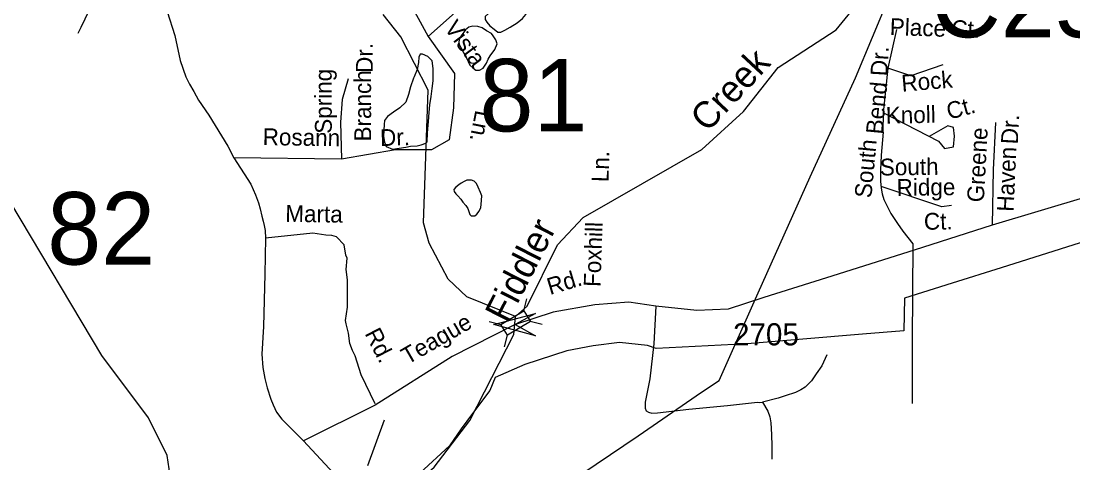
# Model space of a CAD drawing. Extents: x 1547597 to 1699558, y 810033 to 920809.
# Drawn here: x 1638672 to 1644617, y 833780 to 836281 of the extents above; entities that cross this region are included whole.
import ezdxf

# ---------------------------------------------------------------- set-up
doc = ezdxf.new("R2010")
doc.units = 0
for name, color, linetype in [('Exist Boundary Political City Limit New', 7, 'Continuous'), ('Exist Hydrographic Creek Single Shore', 7, 'Continuous'), ('Exist Hydrographic Misc Water Feature', 7, 'Continuous'), ('Exist Road Non-System Type 51', 7, 'Continuous'), ('Exist Road Non-System Type 51 Label', 7, 'Continuous'), ('Exist Road Secondary Structure Culvert Number Label', 7, 'Continuous'), ('Exist Road Secondary Structure Standard Bridge Attributed CELL', 7, 'Continuous'), ('Exist Road Secondary Structure Standard Bridge CELL', 7, 'Continuous'), ('Exist Road Secondary Structure Standard Bridge Number Label', 7, 'Continuous'), ('Exist Road Secondary Type 51 Attributed', 7, 'Continuous'), ('Exist Road Secondary Type 51 Number Label', 7, 'Continuous'), ('Exist Utilities Electrical Transmission Line', 7, 'Continuous'), ('Map Preparation Boundary City Limit Buffer Line', 7, 'Continuous'), ('Old_Level_32', 7, 'Continuous')]:
    doc.layers.add(name, color=color, linetype=linetype)

msp = doc.modelspace()

# ---------------------------------------------------------------- linework, layer by layer
at = {"layer": 'Exist Boundary Political City Limit New'}
msp.add_lwpolyline([(1644694, 835037), (1644210.2, 834884.9), (1643933.1, 834797.7), (1643663.7, 834713), (1643661.6, 834528), (1643427.6, 834508), (1642776.2, 834455), (1642260.5, 834428), (1642211.5, 834444), (1642054.4, 834461.8), (1641905.4, 834442.2), (1641756.3, 834413.8), (1641519, 834336.9), (1641351.4, 834263.7), (1641321.3, 834190.5), (1641223.4, 834060.8), (1641159.8, 833972.7), (1641093.8, 833877.2), (1640925, 833723)], dxfattribs=at)
at = {"layer": 'Exist Hydrographic Creek Single Shore'}
for points in [[(1639978, 832883.6), (1639649, 833221.8), (1639558.9, 833407.4), (1639497.9, 833822.3), (1639391.9, 834034.6), (1639128.9, 834387.8), (1638614, 835251.7), (1638408.9, 835538.2), (1638123, 836016.7), (1637835, 836311.4), (1637746, 836497.1), (1637697.9, 836672), (1637255, 837344.1), (1637166.9, 837644.6), (1636985.9, 837838.7)], [(1641466, 834609.6), (1641533, 834667.3), (1641704, 835015), (1641848, 835169.7), (1642519, 835553.3), (1642755, 835768.4), (1642950, 836017.2), (1643278.1, 836230.5), (1643532, 836543.8), (1643685, 836859), (1643787, 836948.9), (1643887.1, 836989.5), (1644672, 837055.7)], [(1641466, 834609.6), (1641192, 834720.1), (1641085, 834820.9), (1640979, 835023.2), (1640946.9, 835138.7), (1640973, 835889.9), (1640818, 836191.8), (1640719, 836318.5)], [(1640695.4, 833463.4), (1640804, 833582.4), (1641006, 833755.6), (1641209, 834020.6), (1641457, 834507.9), (1641466, 834609.6)]]:
    msp.add_lwpolyline(points, dxfattribs=at)
at = {"layer": 'Exist Hydrographic Misc Water Feature'}
for points in [[(1641401.7, 836372), (1641371.5, 836355.6), (1641337.8, 836341.7), (1641313.5, 836323.1), (1641295.4, 836306.3), (1641295.6, 836289.8), (1641304.4, 836275), (1641321.4, 836254.5), (1641345.6, 836234.6), (1641366.4, 836217.3), (1641383.5, 836217.7), (1641406.4, 836230), (1641436.9, 836246.4), (1641476.1, 836270), (1641505.7, 836295.5), (1641523.7, 836317.9), (1641530.7, 836338.9), (1641530.4, 836371.7), (1641516.9, 836384.4), (1641493.9, 836393.1), (1641470.8, 836392), (1641435.1, 836382), (1641401.7, 836372)], [(1641202.2, 836245.6), (1641182.8, 836230.7), (1641159.2, 836196.8), (1641148, 836175.8), (1641146.7, 836158.9), (1641149.8, 836142.3), (1641162.3, 836120.3), (1641174.5, 836099), (1641186.6, 836076.3), (1641198.8, 836052.4), (1641208, 836030.8), (1641224.4, 836015.1), (1641241.9, 836003.2), (1641262.2, 836003), (1641284.2, 836014), (1641303, 836042.8), (1641311.2, 836065.6), (1641322.4, 836084.7), (1641349.9, 836119.8), (1641362.7, 836151.6), (1641355.8, 836174.7), (1641340.3, 836196.3), (1641329.9, 836209.3), (1641302.2, 836226.2), (1641277.6, 836241.6), (1641253.9, 836250.2), (1641224.6, 836251.3), (1641202.2, 836245.6)], [(1640958.9, 835590.5), (1640967.8, 835597.9), (1640969.3, 835648.9), (1640973.9, 835713), (1640978.4, 835764), (1640982, 835805.7), (1640990.3, 835854.3), (1640995.5, 835898.4), (1641000.7, 835941.6), (1641000.8, 836012.8), (1640994.3, 836054.6), (1640970.4, 836081), (1640941.4, 836094), (1640927.5, 836093.4), (1640919.6, 836076.5), (1640917.6, 836045.6), (1640910.9, 836006.2), (1640893.3, 835965.9)], [(1640893.3, 835965.9), (1640889.5, 835956.9), (1640873.4, 835908.5), (1640862, 835865.3), (1640846, 835822.2), (1640811.6, 835790.1), (1640775.8, 835765.1), (1640743, 835740), (1640725.7, 835717), (1640723.1, 835695.4), (1640721.2, 835663.7), (1640720.8, 835626.6), (1640725, 835595.5), (1640735.5, 835570.7), (1640770.1, 835555.6), (1640808.8, 835562), (1640846.9, 835566.9), (1640873.2, 835572.8), (1640910.3, 835573.8), (1640933.6, 835580.5), (1640958.9, 835590.5)], [(1641190.5, 835379.8), (1641176.9, 835373.1), (1641158.5, 835363.7), (1641145.5, 835353.3), (1641129.5, 835339.9), (1641117.1, 835327.2), (1641120.3, 835315.6), (1641129.4, 835302.3), (1641139.9, 835291.6), (1641157.5, 835273.5), (1641168.8, 835256.4), (1641185.1, 835237.1), (1641196.2, 835219.1), (1641202.5, 835202.5), (1641207.7, 835185.9), (1641216.5, 835177.8), (1641235.6, 835178.2), (1641248.1, 835187), (1641260.5, 835205), (1641269.7, 835224.7), (1641272.9, 835243.2), (1641275.1, 835290.8), (1641268.7, 835311.3), (1641255.2, 835341), (1641245.2, 835360.9), (1641233.4, 835374.7), (1641218.3, 835381.1), (1641190.5, 835379.8)]]:
    msp.add_lwpolyline(points, dxfattribs=at)
at = {"layer": 'Exist Road Non-System Type 51'}
for p, q in [((1643619.5, 836233), (1643569.7, 836014.9)), ((1643569.7, 836014.9), (1643543.8, 835761.9)), ((1643700.5, 835971.3), (1643569.7, 836014.9)), ((1643569.7, 836014.9), (1643575.9, 836008.7)), ((1643881, 836033.6), (1643700.5, 835971.3)), ((1640519.7, 835953.4), (1640485.7, 835835.9)), ((1640485.7, 835835.9), (1640476.4, 835709)), ((1643544.8, 835651.5), (1643545.6, 835761)), ((1643545.6, 835761), (1643856.1, 835600.6)), ((1640476.4, 835709), (1640483.2, 835498.9)), ((1643909.8, 835688.6), (1643804.8, 835627.1)), ((1643941, 835679.2), (1643909.8, 835688.6)), ((1643947.2, 835629.4), (1643941, 835679.2)), ((1643856.1, 835600.6), (1643891.2, 835560.1)), ((1643941, 835569.4), (1643947.2, 835629.4)), ((1643891.2, 835560.1), (1643941, 835569.4)), ((1643874.8, 835229.8), (1643532.3, 835344.1)), ((1643930.9, 835236.1), (1643874.8, 835229.8))]:
    msp.add_line(p, q, dxfattribs=at)
for points in [[(1640973.3, 836193.2), (1641486.3, 836654.2)], [(1639487.8, 836437.3), (1639269.6, 836415.9), (1639167.8, 836415.6), (1639139.7, 836414), (1639115.6, 836408.5), (1639097.4, 836398.6), (1639079.1, 836377), (1639064.8, 836359.3), (1639031.8, 836291.7), (1639009, 836244.1), (1638992.5, 836210.5)], [(1640849.8, 836418.9), (1640973.3, 836193.2), (1641120.6, 835984), (1641115.8, 835789.2), (1641092.1, 835608.6), (1640992.3, 835551.5), (1640788.1, 835551.5), (1640483.2, 835498.9)], [(1639498.1, 836334), (1639540.1, 836198.6), (1639570.4, 836058), (1639603.5, 835965.3), (1639622.8, 835924), (1639647.6, 835882.6), (1639675.1, 835833), (1639733, 835747.6), (1639840.4, 835572.8), (1639875.2, 835506.3)], [(1644179.4, 835707.3), (1644165, 835439.6), (1644160.3, 835124.7)], [(1643544.8, 835651.5), (1643532.7, 835521.7), (1643529.4, 835437.7), (1643528.3, 835373.7), (1643533.7, 835335.6), (1643539.3, 835303.7), (1643548.7, 835271.4), (1643560.3, 835245.2), (1643587.4, 835190.8), (1643624.5, 835134.2), (1643655.7, 835091.8), (1643712.5, 835020.8)], [(1639875.2, 835506.3), (1639970.4, 835357.4), (1639996.3, 835296.9), (1640013.6, 835251.8), (1640024, 835219), (1640032.6, 835175.7), (1640039.6, 835148), (1640046.5, 835123.7), (1640051.7, 835096), (1640052.5, 835051.8)], [(1640483.2, 835498.9), (1639875.2, 835506.3)], [(1640052.5, 835051.8), (1640049.8, 834847.8), (1640041.5, 834552.8), (1640033.3, 834395.1), (1640038.8, 834320.7), (1640049.8, 834257.3), (1640063.6, 834204.9), (1640082.9, 834141.5), (1640096.6, 834108.4), (1640115.9, 834067.1), (1640146.2, 834028.5), (1640187.5, 833987.1), (1640223.4, 833951.3), (1640268.9, 833905.8)], [(1640673.8, 834114.2), (1640593, 834279.6), (1640560.3, 834385.6), (1640544.9, 834415.8), (1640530.6, 834456), (1640523.2, 834514.8), (1640509.7, 834567.1), (1640506.1, 834587.1), (1640515.9, 834661.8), (1640515.9, 834739), (1640515.9, 834816.2), (1640508.5, 834875), (1640514.6, 834939.6), (1640506.9, 834956.5), (1640497.5, 835014.7), (1640455.4, 835060.3), (1640427.5, 835066.7), (1640394.7, 835069.8), (1640321.3, 835080.8), (1640052.5, 835051.8)], [(1643712.5, 835020.8), (1643707.7, 834470.8), (1643707.9, 834116.8)], [(1642259.1, 834668.2), (1642248.1, 834455), (1642226, 834256.6), (1642198.9, 834125), (1642198.4, 834091), (1642204, 834074.9), (1642217.9, 834066.8), (1642235.8, 834062.5), (1642267.9, 834064), (1642446.2, 834085), (1642664.3, 834105.6), (1642834.6, 834124.9), (1642846.6, 834122.7), (1642862.4, 834124.4)], [(1643226.6, 834392.5), (1643197.5, 834329.1), (1643165, 834283.5), (1643138.2, 834244), (1643103.6, 834208.5), (1643079.5, 834193), (1643049.2, 834179.4), (1642991, 834160.4), (1642950.9, 834147), (1642862.4, 834124.4)], [(1642862.4, 834124.4), (1642891.6, 834073.9), (1642903.1, 834041.7), (1642908.7, 834007.8), (1642913.5, 833941.6), (1642914.4, 833875.6), (1642915.3, 833801.5)], [(1640268.9, 833905.8), (1640486.9, 833669.7), (1640634.8, 833428.4)]]:
    msp.add_lwpolyline(points, dxfattribs=at)
at = {"layer": 'Exist Road Secondary Structure Standard Bridge Attributed CELL'}
msp.add_lwpolyline([(1641578.4, 834500.3), (1641342.9, 834563.4), (1641578.4, 834626.5), (1641464.8, 834563.4)], close=True, dxfattribs=at)
at = {"layer": 'Exist Road Secondary Structure Standard Bridge CELL'}
for p, q in [((1641513.8, 834641.2), (1641530.5, 834708.2)), ((1641317.2, 834580.4), (1641384.1, 834563.7)), ((1641549.4, 834582.1), (1641616.3, 834565.4)), ((1641403.8, 834436.3), (1641420.5, 834503.2)), ((1640724, 834022.5), (1640629.6, 833763.1))]:
    msp.add_line(p, q, dxfattribs=at)
msp.add_lwpolyline([(1641384.1, 834563.7), (1641513.7, 834641.5), (1641550, 834581), (1641420.5, 834503.2)], close=True, dxfattribs=at)
at = {"layer": 'Exist Road Secondary Type 51 Attributed'}
for points in [[(1645615.6, 835673.6), (1645150.1, 835446.8), (1645010.6, 835388), (1644694.8, 835285.1), (1644160.3, 835124.7), (1643719.7, 834985), (1643223.9, 834827), (1642869.8, 834717), (1642667.8, 834650.8), (1642491.5, 834643.5), (1642259.1, 834668.2), (1642106.1, 834689.3), (1641914.8, 834675.1), (1641679.2, 834632.6), (1641460, 834561)], [(1641460, 834561), (1641107.3, 834382.3), (1640673.7, 834107), (1640268.9, 833905.8)]]:
    msp.add_lwpolyline(points, dxfattribs=at)
at = {"layer": 'Exist Utilities Electrical Transmission Line'}
msp.add_lwpolyline([(1638715.4, 831642.6), (1639001.1, 831798.9), (1639250.9, 831957.7), (1639654.2, 832238.7), (1640105.9, 832544.9), (1640632, 832902.2), (1641160.1, 833257.3), (1641684.4, 833612.6), (1642160.2, 833934.5), (1642516.9, 834180), (1642617.8, 834246.6), (1642837.9, 834741.8), (1643132, 835398.2), (1643386.9, 835958.9), (1643675.7, 836651.2), (1643916.7, 837224.2), (1644162.1, 837819), (1644374.7, 838344.3), (1644719.4, 839206)], dxfattribs=at)
at = {"layer": 'Map Preparation Boundary City Limit Buffer Line'}
msp.add_lwpolyline([(1644694, 835037), (1644210.2, 834884.9), (1643933.1, 834797.7), (1643663.7, 834713), (1643661.6, 834528), (1643427.6, 834508), (1642776.2, 834455), (1642260.5, 834428), (1642211.5, 834444), (1642054.4, 834461.8), (1641905.4, 834442.2), (1641756.3, 834413.8), (1641519, 834336.9), (1641351.4, 834263.7), (1641321.3, 834190.5), (1641223.4, 834060.8), (1641159.8, 833972.7), (1641093.8, 833877.2), (1640925, 833723)], dxfattribs=at)

# ---------------------------------------------------------------- texts
at = {"layer": 'Exist Road Non-System Type 51 Label'}
for s, rotation, p in [('Vista', 306.76476, (1641059.8, 836240.2)), ('Place', 358.04608, (1643580.2, 836202)), ('Ct.', 358.04608, (1643928.4, 836191.7)), ('Dr.', 90, (1640659.7, 835987.3)), ('Dr.', 86.76519, (1643566.9, 835966.9)), ('Spring', 90, (1640427.9, 835643.1)), ('Rock', 4.83764, (1643651.1, 835880.4)), ('Branch', 90, (1640650.2, 835599.5)), ('Bend', 84.69984, (1643540.9, 835637)), ('Ct.', 15.26606, (1643916.7, 835721.6)), ('Ln.', 258.99416, (1641240.2, 835780.5)), ('Knoll', 1.19436, (1643559.7, 835699.7)), ('Dr.', 86.91136, (1644304.4, 835581.4)), ('Rosann', 359.10202, (1640036.7, 835578.9)), ('Dr.', 2.0845, (1640702.1, 835572.8)), ('Greene', 86.91136, (1644112.7, 835253.2)), ('South', 84.69984, (1643477.1, 835276.2)), ('Ln.', 88.07626, (1641991.4, 835368)), ('Haven', 87.45437, (1644281, 835200.2)), ('South', 0.69078, (1643525.8, 835406.6)), ('Ridge', 0.69078, (1643620.7, 835291.3)), ('Marta', 359.11539, (1640164.5, 835144.7)), ('Ct.', 0.69078, (1643774.8, 835099.6)), ('Foxhill', 88.07626, (1641946.4, 834775.1)), ('Rd.', 16.75971, (1641660.9, 834730.1)), ('Teague', 29.98693, (1640855.9, 834334.4)), ('Rd.', 297.06691, (1640611.7, 834513))]:
    msp.add_text(s, height=95, rotation=rotation, dxfattribs=at).set_placement(p)
at = {"layer": 'Exist Road Secondary Structure Culvert Number Label'}
msp.add_text('C25', height=410.1, dxfattribs=at).set_placement((1643812.8, 836188.8))
at = {"layer": 'Exist Road Secondary Structure Standard Bridge Number Label'}
for s, p in [('81', (1641262.6, 835656.3)), ('82', (1638819.8, 834902.6))]:
    msp.add_text(s, height=410.1, dxfattribs=at).set_placement(p)
at = {"layer": 'Exist Road Secondary Type 51 Number Label'}
msp.add_text('2705', height=125, dxfattribs=at).set_placement((1642695.6, 834445.4))
at = {"layer": 'Old_Level_32'}
for s, rotation, p in [('Creek', 47.02506, (1642550.7, 835646.2)), ('Fiddler', 62.96449, (1641420.9, 834565))]:
    msp.add_text(s, height=150, rotation=rotation, dxfattribs=at).set_placement(p)

doc.saveas('drawing.dxf')
